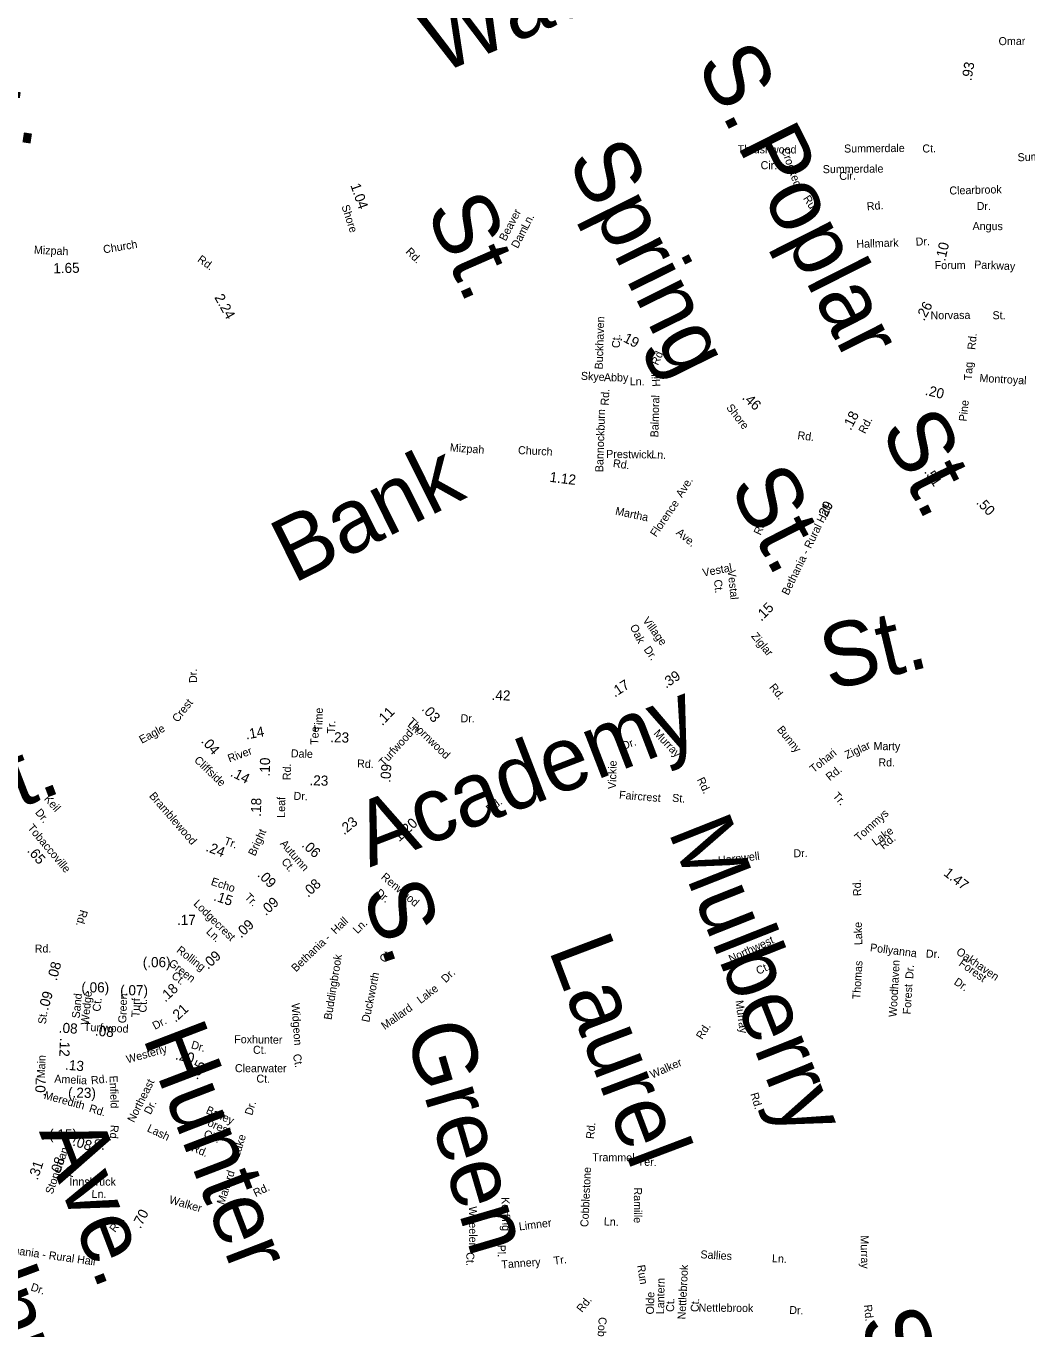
# Model space of a CAD drawing. Extents: x 1553981 to 1780076, y 812965 to 996873.
# Drawn here: x 1630129 to 1631614, y 851982 to 853916 of the extents above; entities that cross this region are included whole.
import ezdxf

# ---------------------------------------------------------------- set-up
doc = ezdxf.new("R2010")
doc.units = 0
for name, color, linetype in [('Exist Road Non-System Type 51 Label', 7, 'Continuous'), ('Exist Road Secondary Mileage Hundredths English Label', 7, 'Continuous'), ('Map Preparation Border Antique Large Shape', 7, 'Continuous')]:
    doc.layers.add(name, color=color, linetype=linetype)

msp = doc.modelspace()

# ---------------------------------------------------------------- texts
at = {"layer": 'Exist Road Non-System Type 51 Label'}
for s, height, rotation, p in [('Wachovia', 95, 22.8454, (1630741.4, 853843.8)), ('Omar', 11.88, 0.3586, (1631571.6, 853887.4)), ('S.', 95, 296.7433, (1631122.3, 853860.1)), ('St.', 95, 351.3835, (1629993, 853763)), ('Poplar', 95, 296.7433, (1631183, 853739.5)), ('Spring', 95, 296.3469, (1630930.7, 853717.4)), ('Thrushwood', 11.88, 359.6785, (1631184.3, 853727.1)), ('Summerdale', 11.88, 0.5753, (1631342.3, 853728)), ('Ct.', 11.88, 1.3393, (1631458.6, 853728)), ('Crooked', 11.87, 289.7016, (1631248.8, 853732.3)), ('Summerdale', 11.88, 2.3336, (1631600, 853715)), ('Cir.', 11.88, 359.5835, (1631218.4, 853703.4)), ('Summerdale', 11.88, 0.5753, (1631310.7, 853697.4)), ('Cir.', 11.88, 1.3393, (1631335.3, 853687.3)), ('St.', 95, 293.6106, (1630721.1, 853642.9)), ('Run', 11.88, 302.7749, (1631281.1, 853660)), ('Clearbrook', 11.87, 1.4178, (1631498.7, 853665.7)), ('Beaver', 11.88, 62.5655, (1630840.2, 853595.7)), ('Rd.', 11.87, 4.8703, (1631376.5, 853642.1)), ('Dr.', 11.87, 359.3266, (1631539, 853642.9)), ('Ln.', 11.88, 62.5655, (1630872.9, 853613.7)), ('Angus', 11.87, 359.8941, (1631532.9, 853613)), ('Dam', 11.88, 62.5655, (1630858.1, 853584.9)), ('Hallmark', 11.88, 1.9638, (1631360.7, 853586.4)), ('Dr.', 11.88, 1.7277, (1631448.7, 853589.9)), ('Norvasa', 11.88, 0.4736, (1631470.6, 853480.6)), ('St.', 11.88, 0.0406, (1631562.6, 853480.7)), ('Buckhaven', 11.88, 88.2828, (1630984.2, 853406.1)), ('Ct.', 11.88, 88.2828, (1631009.7, 853437.8)), ('Rd.', 11.88, 84.5133, (1631537, 853434.9)), ('Rd.', 11.87, 66.3879, (1631066.2, 853411.4)), ('Tag', 11.88, 87.1947, (1631532, 853389.8)), ('Skye', 11.88, 356.7172, (1630951.5, 853391)), ('Abby', 11.88, 359.1419, (1630985.9, 853388.8)), ('Ln.', 11.88, 359.1419, (1631024.2, 853382.7)), ('Hill', 11.87, 92.4937, (1631069.7, 853380.9)), ('Montroyal', 11.88, 356.7908, (1631543, 853387.8)), ('Rd.', 11.88, 86.3645, (1630992.7, 853352.3)), ('Balmoral', 11.88, 88.531, (1631066.7, 853305.3)), ('Pine', 11.88, 84.0729, (1631524.2, 853328.6)), ('Bannockburn', 11.875, 88.1745, (1630984.8, 853253.6)), ('St.', 95, 296.2991, (1631395.3, 853317.3)), ('Bank', 95, 26.4342, (1630525.1, 853087.8)), ('Prestwick', 11.88, 359.1384, (1630989.2, 853275)), ('Ln.', 11.88, 355.8057, (1631055.9, 853274.7)), ('St.', 95, 296.9978, (1631171, 853233.3)), ('Ave.', 11.88, 58.1769, (1631101.8, 853215.1)), ('Martha', 11.88, 347.9178, (1631002.1, 853191)), ('Florence', 11.88, 55.6911, (1631063.3, 853156.7)), ('Rd.', 11.88, 65.276, (1631218.2, 853159.3)), ('Ave.', 11.87, 320.1148, (1631092.1, 853162.5)), ('Vestal', 11.87, 10.7142, (1631133.4, 853098.7)), ('Vestal', 11.87, 275.5645, (1631169.7, 853108.1)), ('Ct.', 11.87, 275.5645, (1631149.2, 853093.9)), ('Oak', 11.88, 296.163, (1631024.2, 853024.6)), ('Village', 11.88, 306.4363, (1631042.7, 853033.6)), ('St.', 95, 13.4989, (1631320.4, 852929.4)), ('Dr.', 11.88, 305.3504, (1631044.4, 852990.5)), ('Dr.', 11.88, 90.788, (1630382.3, 852941)), ('Crest', 11.88, 51.8555, (1630353.5, 852881.7)), ('Academy', 95, 21.0986, (1630638.5, 852667.1)), ('Time', 11.88, 88.3164, (1630568, 852868.9)), ('Eagle', 11.88, 28.6735, (1630300.3, 852850.6)), ('Tee', 11.88, 88.3164, (1630562.2, 852849)), ('Tr.', 11.88, 88.3164, (1630587, 852865.8)), ('Murray', 11.88, 313.2035, (1631059, 852865.5)), ('Bunny', 11.88, 309.2201, (1631242.1, 852871.5)), ('Dr.', 11.87, 19.9732, (1631015.2, 852841.7)), ('Ziglar', 11.88, 24.6708, (1631346.6, 852828)), ('Marty', 11.88, 359.3796, (1631385.9, 852841.5)), ('St.', 95, 20.9802, (1630039, 852724.6)), ('Tohari', 11.87, 38.7674, (1631297.3, 852807)), ('Rd.', 11.88, 359.3796, (1631393.2, 852817.3)), ('Vickie', 11.88, 88.5995, (1631003.9, 852783.5)), ('Rd.', 11.87, 38.7674, (1631321.1, 852795.1)), ('Rd.', 11.88, 295.9504, (1631123.6, 852797.6)), ('Keil', 11.88, 311.3976, (1630154.5, 852768.5)), ('Faircrest', 11.88, 355.4293, (1631008.1, 852769.3)), ('St.', 11.88, 355.0855, (1631086.8, 852764.9)), ('Tr.', 11.88, 312.4133, (1631324.6, 852772.6)), ('Dr.', 11.88, 309.3312, (1630141.3, 852748.5)), ('Mulberry', 95, 291.5901, (1631080.8, 852720.9)), ('Tommys', 11.88, 42.1305, (1631364.3, 852705.2)), ('Lake', 11.88, 36.733, (1631389, 852698.8)), ('Rd.', 11.88, 38.453, (1631400.7, 852693.3)), ('Dr.', 11.88, 1.0204, (1631267.2, 852682.3)), ('Harpwell', 11.88, 6.4781, (1631156.1, 852671.7)), ('Renwood', 11.87, 319.7891, (1630654.3, 852651.5)), ('S.', 95, 288.9968, (1630626.7, 852629.9)), ('Rd.', 11.88, 91.7614, (1631367.8, 852624.9)), ('Dr.', 11.87, 319.7891, (1630646.2, 852627.7)), ('Ln.', 11.88, 44.1667, (1630620.2, 852568)), ('Lake', 11.88, 91.6437, (1631369.5, 852552.2)), ('Laurel', 95, 290.722, (1630903.3, 852545.5)), ('Northwest', 11.88, 24.6578, (1631174.3, 852525.5)), ('Ct.', 11.88, 50.8918, (1630660.8, 852524.8)), ('Pollyanna', 11.88, 352.5333, (1631380.3, 852542.9)), ('Dr.', 11.88, 357.8254, (1631463.5, 852533.5)), ('Oakhaven', 11.87, 325.359, (1631507.6, 852539.6)), ('Buddingbrook', 11.875, 80.9153, (1630581.8, 852440.5)), ('Ct.', 11.88, 24.0172, (1631214.8, 852507.8)), ('Thomas', 11.88, 86.5362, (1631366.3, 852471.3)), ('Woodhaven', 11.87, 86.8221, (1631420.2, 852445)), ('Dr.', 11.87, 86.8221, (1631444.9, 852501.5)), ('Forest', 11.87, 324.6951, (1631511.5, 852522.5)), ('Duckworth', 11.88, 78.4273, (1630637.7, 852436.8)), ('Dr.', 11.88, 43.8707, (1630751.2, 852495.3)), ('Dr.', 11.87, 326.0553, (1631504.3, 852494.7)), ('Lake', 11.88, 37.3959, (1630714, 852464.4)), ('Forest', 11.87, 86.8221, (1631441.2, 852449)), ('Widgeon', 11.88, 273.7643, (1630522.4, 852465.4)), ('Mallard', 11.88, 35.5617, (1630660.7, 852425.9)), ('Murray', 11.88, 277.8623, (1631181, 852469.4)), ('Hunter', 95, 290.9355, (1630301.1, 852415)), ('Green', 95, 286.433, (1630690.7, 852424.9)), ('Rd.', 11.88, 57.2426, (1631131.7, 852411.1)), ('Foxhunter', 11.87, 359.2932, (1630437.3, 852406.5)), ('Ct.', 11.88, 359.948, (1630465.2, 852390.7)), ('Ct.', 11.88, 280.8253, (1630524.3, 852389.4)), ('Clearwater', 11.87, 359.8464, (1630438.4, 852363.5)), ('Walker', 11.88, 23.8589, (1631057.6, 852353.8)), ('Northeast', 11.88, 63.5793, (1630288.7, 852287.8)), ('Ct.', 11.88, 358.7075, (1630470.2, 852348.1)), ('Rd.', 11.88, 286.6099, (1631203.2, 852331.2)), ('Dr.', 11.88, 63.5793, (1630313.3, 852299.5)), ('Bailey', 11.88, 336.0265, (1630394.4, 852303)), ('Dr.', 11.88, 72.6498, (1630463.9, 852298.5)), ('Forest', 11.88, 336.0265, (1630387.9, 852288.2)), ('Ave.', 95, 290.9355, (1630147.5, 852275.2)), ('Lash', 11.88, 334.5881, (1630307.1, 852276.1)), ('Cir.', 11.88, 336.0265, (1630390.8, 852267.9)), ('Lake', 11.88, 72.6958, (1630444.8, 852236.2)), ('Rd.', 11.87, 84.5583, (1630971.1, 852263.9)), ('Walnut', 95, 290.3961, (1629981.3, 852231.3)), ('Stoneman', 11.88, 70.653, (1630167.8, 852181.4)), ('Rd.', 11.88, 337.1517, (1630372.9, 852246.9)), ('Trammel', 11.88, 359.4298, (1630968.7, 852231.4)), ('Ter.', 11.88, 357.6192, (1631035.9, 852225.1)), ('Pl.', 11.88, 70.653, (1630197.4, 852206.4)), ('Mallard', 11.88, 71.9379, (1630422.4, 852165.9)), ('Cobblestone', 11.875, 87.2656, (1630962.7, 852133.4)), ('Rd.', 11.88, 25.6832, (1630469.1, 852178)), ('Walker', 11.88, 343.6371, (1630339.9, 852169.3)), ('Kerfing', 11.88, 271.3941, (1630833.8, 852177.9)), ('Ramille', 11.88, 269.8303, (1631030.5, 852192.4)), ('Wheeler', 11.88, 270.5229, (1630785.5, 852164.4)), ('Limner', 11.87, 7.1635, (1630860.5, 852128.5)), ('Ln.', 11.88, 358.0242, (1630985.7, 852136.1)), ('Murray', 11.88, 271.2106, (1631366.7, 852121.2)), ('Ct.', 11.88, 270.5229, (1630781.7, 852096.3)), ('Pl.', 11.88, 270.3204, (1630828.3, 852107.5)), ('Sallies', 11.88, 356.5795, (1631128.9, 852087.4)), ('Tannery', 11.88, 4.235, (1630834.2, 852072.1)), ('Tr.', 11.88, 7.1724, (1630912.1, 852077.7)), ('Run', 11.87, 279.2932, (1631035.1, 852076.6)), ('Nettlebrook', 11.875, 87.1412, (1631106.9, 851996.4)), ('Ln.', 11.88, 356.5795, (1631235.1, 852081.6)), ('Lantern', 11.88, 88.9878, (1631075.2, 852004.2)), ('Dr.', 11.88, 341.5017, (1630134.4, 852039.9)), ('Rd.', 11.88, 51.5981, (1630953.5, 852006)), ('Olde', 11.88, 88.9878, (1631060.2, 852003.9)), ('Ct.', 11.88, 88.9878, (1631090, 852007.6)), ('Ct.', 11.87, 87.1412, (1631126.4, 852007.3)), ('Nettlebrook', 11.875, 359.3458, (1631126.4, 852008.3)), ('Rd.', 11.88, 275.8172, (1631371.7, 852018)), ('Cobblestone', 11.875, 266.6802, (1630978.3, 852000.3)), ('Dr.', 11.87, 357.5961, (1631260.8, 852004.8)), ('St.', 95, 291.0285, (1631363.3, 851993))]:
    msp.add_text(s, height=height, rotation=rotation, dxfattribs=at).set_placement(p)
at = {"layer": 'Exist Road Secondary Mileage Hundredths English Label'}
for s, rotation, p in [('.93', 80.4815, (1631531.3, 853833.7)), ('1.04', 289.4512, (1630609.6, 853679.5)), ('.10', 77.2771, (1631492.2, 853565.9)), ('1.65', 1.2796, (1630169.1, 853548.8)), ('2.24', 299.2975, (1630407.5, 853513.2)), ('.26', 62.1762, (1631461.1, 853477.2)), ('.19', 332.477, (1631008.6, 853450.6)), ('.20', 346.9074, (1631461.6, 853368.7)), ('.46', 316.9078, (1631190.2, 853363.3)), ('.18', 62.7699, (1631352.2, 853314.7)), ('.51', 303.8991, (1631460.5, 853254.3)), ('1.12', 352.8709, (1630904.8, 853239.6)), ('.29', 63.8523, (1631314.5, 853181.2)), ('.50', 314.1352, (1631537.5, 853207.9)), ('.15', 44.8703, (1631219.4, 853031.8)), ('.17', 33.1731, (1631002.1, 852919.2)), ('.39', 34.5247, (1631078.1, 852932.4)), ('.42', 358.1054, (1630819.2, 852915.7)), ('.11', 46.189, (1630657.2, 852876.8)), ('.03', 312.0321, (1630714.7, 852901.6)), ('.14', 10.1993, (1630455.4, 852857.1)), ('.04', 311.1923, (1630387.5, 852854)), ('.23', 358.4465, (1630579.8, 852853.2)), ('.14', 333.4216, (1630430.6, 852803.4)), ('.10', 88.7593, (1630490.1, 852802.2)), ('.09', 86.188, (1630669, 852792.5)), ('.23', 358.3855, (1630548.9, 852789.2)), ('.18', 88.1196, (1630476.9, 852742.4)), ('.23', 39.6052, (1630600.4, 852714.7)), ('1.20', 42.6719, (1630682.1, 852704.6)), ('.65', 310.6923, (1630129.3, 852691.5)), ('.24', 339.1412, (1630394.1, 852692)), ('.06', 317.1006, (1630536.6, 852699.2)), ('.09', 315.0033, (1630470.9, 852655.2)), ('1.47', 322.1184, (1631488.9, 852656.5)), ('.08', 43.4583, (1630547.1, 852622)), ('.15', 341.9282, (1630405.8, 852618.6)), ('.09', 42.3284, (1630484.3, 852594.9)), ('.17', 0.2068, (1630352.5, 852581.9)), ('.09', 42.8677, (1630447.6, 852561.6)), ('.09', 42.5949, (1630398.5, 852515.3)), ('.08', 75.4208, (1630174, 852498.2)), ('(.06)', 0.0928, (1630301.7, 852519.2)), ('.09', 74.3681, (1630161.1, 852454.2)), ('(.06)', 0.0928, (1630210.6, 852481.8)), ('(.07)', 0.2068, (1630268.2, 852477.5)), ('.18', 43.3755, (1630335.2, 852466.6)), ('.21', 42.5805, (1630350.3, 852436.6)), ('.08', 356.1409, (1630176.7, 852422.3)), ('.08', 354.6578, (1630230.3, 852417.8)), ('.12', 267.806, (1630178.9, 852414.5)), ('.20', 347.388, (1630349.2, 852382.7)), ('.13', 355.0273, (1630186, 852367.2)), ('.05', 61.9168, (1630382.6, 852351.3)), ('.07', 87.8251, (1630156.9, 852327.1)), ('(.23)', 359.0673, (1630190.8, 852325.8)), ('(.15)', 0.2068, (1630162.8, 852263.7)), ('.08', 77.8811, (1630243, 852246.4)), ('.08', 343.1775, (1630196.8, 852254.7)), ('.08', 71.7889, (1630177.6, 852208.2)), ('.31', 71.3526, (1630145.6, 852202.5)), ('.70', 62.5526, (1630298.2, 852130.3))]:
    msp.add_text(s, height=15, rotation=rotation, dxfattribs=at).set_placement(p)
at = {"layer": 'Map Preparation Border Antique Large Shape'}
for s, height, rotation, p in [('Shore', 11.88, 288.0451, (1630596.4, 853648.4)), ('Mizpah', 11.88, 357.4294, (1630140, 853577.9)), ('Church', 11.87, 9.3987, (1630243.9, 853578.3)), ('Rd.', 11.88, 314.9322, (1630690.9, 853580)), ('Rd.', 11.88, 324.0942, (1630381.8, 853567.2)), ('Forum', 11.88, 0.2032, (1631476.7, 853555)), ('Parkway', 11.88, 357.4848, (1631535.2, 853556.1)), ('Shore', 11.88, 307.8486, (1631166.9, 853349.4)), ('Rd.', 11.88, 62.7699, (1631373.5, 853309.9)), ('Rd.', 11.88, 353.1184, (1631272.7, 853302.9)), ('Mizpah', 11.88, 355.8321, (1630757, 853284.7)), ('Church', 11.88, 357.2607, (1630858.3, 853280.7)), ('Rd.', 11.88, 351.8115, (1630998.8, 853261.5)), ('Bethania - Rural Hall', 11.875, 64.1441, (1631259.6, 853070.2)), ('Ziglar', 11.88, 309.6493, (1631203.8, 853010.1)), ('Rd.', 11.88, 308.9081, (1631230.5, 852934.3)), ('Thornwood', 11.88, 316.0216, (1630693.7, 852882.4)), ('Dr.', 11.88, 359.1586, (1630773.2, 852882.7)), ('Turfwood', 11.88, 47.9339, (1630659.6, 852816.6)), ('Ln.', 11.88, 316.0216, (1630693.7, 852877.8)), ('Cliffside', 11.88, 316.1297, (1630377.1, 852825.3)), ('River', 11.88, 20.1994, (1630430.3, 852822.9)), ('Dale', 11.87, 358.2032, (1630521.3, 852830.7)), ('Rd.', 11.88, 88.7593, (1630521.2, 852796.6)), ('Rd.', 11.88, 357.4665, (1630619.5, 852815.7)), ('Bramblewood', 11.875, 311.0598, (1630310.4, 852772.9)), ('Leaf', 11.88, 89.5533, (1630512.8, 852740.9)), ('Dr.', 11.87, 357.4239, (1630525.2, 852767.7)), ('Rd.', 11.88, 36.378, (1630816.4, 852747.7)), ('Tobaccoville', 11.875, 310.1471, (1630129.9, 852725.6)), ('Bright', 11.88, 65.7082, (1630468.3, 852683.1)), ('Tr.', 11.88, 339.6824, (1630421.4, 852701.9)), ('Autumn', 11.88, 310.9504, (1630504.7, 852702)), ('Ct.', 11.88, 309.5331, (1630506.5, 852675.4)), ('Echo', 11.88, 341.9282, (1630402, 852641.5)), ('Lodgecrest', 11.88, 315.4234, (1630376.1, 852612.3)), ('Tr.', 11.87, 315.0415, (1630451.9, 852622.1)), ('Rd.', 11.88, 254.4416, (1630209, 852605.3)), ('Ln.', 11.88, 316.1021, (1630394.9, 852570.8)), ('Bethania -  Hall', 11.875, 43.5828, (1630528.9, 852511.4)), ('Rd.', 11.88, 0.3555, (1630141.4, 852540.9)), ('Rolling', 11.88, 322.1038, (1630350.7, 852542.5)), ('Green', 11.88, 322.1038, (1630339.1, 852522.9)), ('Ct.', 11.88, 322.1038, (1630343.2, 852504.6)), ('Wedge', 11.88, 84.452, (1630221.4, 852433.2)), ('Sand', 11.88, 84.452, (1630208, 852442.9)), ('Ct.', 11.88, 84.452, (1630238.8, 852453)), ('Green', 11.88, 88.0058, (1630277.1, 852435.9)), ('Turf', 11.88, 88.0058, (1630296.7, 852444.8)), ('Ct.', 11.88, 88.0058, (1630307.3, 852451.8)), ('St.', 11.88, 82.5076, (1630157.8, 852434.1)), ('Turfwood', 11.88, 357.5661, (1630214.2, 852424.7)), ('Dr.', 11.88, 28.4758, (1630319.9, 852426.1)), ('Dr.', 11.87, 343.1322, (1630372.5, 852399.3)), ('Main', 11.88, 87.806, (1630156.3, 852354.2)), ('Westerly', 11.88, 15.7381, (1630279.1, 852376.4)), ('Amelia', 11.88, 356.8596, (1630170.2, 852348)), ('Rd.', 11.88, 6.2267, (1630225.4, 852345.4)), ('Enfield', 11.88, 272.1818, (1630252.3, 852358.1)), ('Meredith', 11.87, 344.669, (1630154.2, 852324.2)), ('Rd.', 11.88, 342.8987, (1630221.1, 852304.9)), ('Rd.', 11.88, 265.6904, (1630254.2, 852285.5)), ('Innsbruck', 11.88, 359.979, (1630192.9, 852195.1)), ('Ln.', 11.88, 359.3259, (1630225.7, 852176.9)), ('Rd.', 11.88, 52.4212, (1630260.5, 852124.8)), ('Bethania - Rural Hall', 11.875, 352.0432, (1630085.6, 852096.8))]:
    msp.add_text(s, height=height, rotation=rotation, dxfattribs=at).set_placement(p)

doc.saveas('drawing.dxf')
